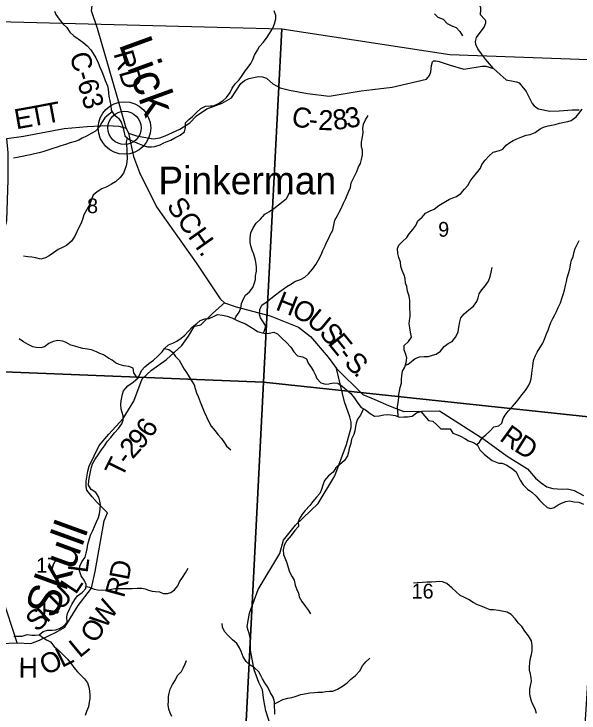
# Model space of a CAD drawing. Extents: x 1624196 to 2029251, y 146837 to 440034.
# Drawn here: x 1890015 to 1898481, y 296690 to 307155 of the extents above; entities that cross this region are included whole.
import ezdxf

# ---------------------------------------------------------------- set-up
doc = ezdxf.new("R2010")
doc.units = 0
for name, color, linetype in [('GM_X_County_Road', 7, 'Continuous'), ('GM_X_County_Road_Text', 7, 'Continuous'), ('GM_X_Minor_River', 7, 'Continuous'), ('GM_X_Minor_River_Text', 7, 'Continuous'), ('GM_X_Section', 7, 'Continuous'), ('GM_X_Section_Text', 7, 'Continuous'), ('GM_X_Township_Road', 7, 'Continuous'), ('GM_X_Township_Road_Text', 7, 'Continuous'), ('GM_X_Township_ROW', 7, 'Continuous'), ('GM_X_Unincorporated', 7, 'Continuous'), ('GM_X_Unincorporated_Location', 7, 'Continuous'), ('GM_X_Unincorporated_Text', 7, 'Continuous')]:
    doc.layers.add(name, color=color, linetype=linetype)

msp = doc.modelspace()

# ---------------------------------------------------------------- linework, layer by layer
at = {"layer": 'GM_X_County_Road'}
for points in [[(1891696, 305445), (1891562, 305918), (1891267, 306939), (1891178, 307201), (1891201, 307396), (1891186, 307403), (1890941, 307517), (1890564, 307657), (1890263, 307791), (1889453, 308436)], [(1895386, 306025), (1895387, 306025), (1895679, 306059), (1896194, 306178), (1896239, 306236), (1896263, 306288), (1896269, 306384), (1896287, 306437), (1896302, 306454), (1896334, 306452), (1896386, 306445), (1896548, 306390), (1896756, 306331), (1897031, 306372), (1897085, 306373), (1897197, 306337), (1897299, 306249), (1897391, 306167), (1897494, 306150), (1897544, 306139), (1897583, 306122), (1897606, 306100), (1897688, 305996), (1897779, 305816), (1897810, 305781), (1897836, 305758), (1897873, 305736), (1898042, 305700), (1898184, 305706), (1898380, 305719), (1898484, 305721)], [(1891731, 305370), (1891849, 305329), (1892103, 305285), (1892202, 305299), (1892283, 305333), (1892501, 305430), (1892648, 305527), (1892752, 305632), (1892904, 305736), (1893134, 305821), (1893275, 305900), (1893339, 305999), (1893414, 306113), (1893469, 306160), (1893532, 306187), (1893681, 306221), (1893739, 306212), (1893801, 306194), (1893896, 306110), (1894001, 306051), (1894145, 306013), (1894414, 305965), (1894736, 305923), (1895215, 306005), (1895386, 306025)], [(1889907, 305290), (1890160, 305327), (1890767, 305441), (1891111, 305469), (1891418, 305485), (1891586, 305475), (1891696, 305445)], [(1891696, 305445), (1891731, 305370), (1891807, 305022), (1891898, 304780), (1892152, 304270), (1892745, 303431), (1893105, 302891), (1893167, 302829), (1893346, 302771), (1893852, 302634), (1894277, 302464), (1894460, 302327), (1894724, 302015), (1894849, 301846), (1895240, 301459), (1895423, 301381), (1895624, 301295), (1895857, 301202), (1896390, 301214), (1897055, 300792), (1897404, 300535), (1897709, 300344), (1897827, 300208), (1897913, 300134), (1897999, 300074), (1898089, 300052), (1898226, 300042), (1898310, 300048), (1898407, 300020), (1898547, 299946)]]:
    msp.add_lwpolyline(points, dxfattribs=at)
at = {"layer": 'GM_X_Minor_River'}
for points in [[(1890625, 307197), (1890645, 307146), (1890693, 307078), (1890750, 307004), (1890806, 306953), (1890850, 306885), (1890912, 306830), (1890976, 306784), (1891046, 306733), (1891114, 306679), (1891169, 306617), (1891201, 306564), (1891241, 306498), (1891275, 306426), (1891302, 306359), (1891334, 306293), (1891356, 306227), (1891384, 306158), (1891415, 306080), (1891425, 306028), (1891433, 305976), (1891439, 305926), (1891454, 305857), (1891466, 305785), (1891470, 305715), (1891514, 305650), (1891579, 305596), (1891621, 305536), (1891647, 305467), (1891661, 305399), (1891676, 305331), (1891742, 305278), (1891812, 305246), (1891864, 305222), (1891916, 305203), (1891968, 305181), (1892018, 305167), (1892074, 305167), (1892128, 305172), (1892207, 305196), (1892259, 305226), (1892309, 305246), (1892367, 305268), (1892427, 305299), (1892504, 305343), (1892568, 305393), (1892586, 305457), (1892585, 305527), (1892635, 305575), (1892691, 305621), (1892754, 305687), (1892816, 305739), (1892884, 305774), (1892954, 305782), (1893004, 305782), (1893081, 305814), (1893151, 305861), (1893201, 305907), (1893254, 305979), (1893284, 306045), (1893330, 306111), (1893391, 306169), (1893435, 306233), (1893484, 306307), (1893522, 306359), (1893566, 306413), (1893592, 306473), (1893621, 306539), (1893665, 306613), (1893693, 306667), (1893756, 306735), (1893808, 306809), (1893845, 306863), (1893893, 306941), (1893919, 307009), (1893938, 307085), (1893938, 307135), (1893912, 307201)], [(1896314, 307156), (1896366, 307108), (1896446, 307077), (1896505, 307013), (1896587, 306972), (1896639, 306954), (1896693, 306894), (1896737, 306827)], [(1897291, 305111), (1897339, 305129), (1897391, 305191), (1897443, 305231), (1897493, 305263), (1897551, 305287), (1897625, 305315), (1897689, 305341), (1897749, 305351), (1897824, 305383), (1897898, 305435), (1897950, 305461), (1898020, 305479), (1898070, 305493), (1898124, 305501), (1898190, 305523), (1898256, 305535), (1898312, 305547), (1898364, 305563), (1898436, 305617), (1898480, 305667), (1898528, 305729)], [(1891486, 305691), (1891444, 305657), (1891377, 305601), (1891331, 305529), (1891294, 305461), (1891236, 305399), (1891184, 305373), (1891102, 305328), (1891037, 305298), (1890987, 305268), (1890933, 305248), (1890857, 305224), (1890789, 305203), (1890718, 305179), (1890664, 305163), (1890596, 305143), (1890522, 305118), (1890464, 305098), (1890393, 305076), (1890325, 305060), (1890261, 305045), (1890209, 305035), (1890137, 305023), (1890065, 305008), (1890008, 304996)], [(1893755, 302377), (1893771, 302416), (1893791, 302480), (1893749, 302544), (1893711, 302608), (1893694, 302659), (1893700, 302729), (1893730, 302795), (1893795, 302839), (1893865, 302894), (1893933, 302952), (1893996, 303000), (1894048, 303034), (1894104, 303074), (1894162, 303110), (1894231, 303153), (1894309, 303181), (1894375, 303215), (1894427, 303267), (1894490, 303337), (1894536, 303403), (1894577, 303475), (1894619, 303551), (1894643, 303613), (1894676, 303683), (1894700, 303735), (1894730, 303799), (1894753, 303849), (1894791, 303917), (1894809, 303995), (1894822, 304067), (1894864, 304137), (1894886, 304187), (1894919, 304245), (1894953, 304321), (1894987, 304393), (1895008, 304443), (1895034, 304501), (1895056, 304555), (1895069, 304627), (1895101, 304697), (1895125, 304747), (1895151, 304797), (1895176, 304867), (1895206, 304919), (1895224, 304975), (1895237, 305048), (1895235, 305118), (1895221, 305168), (1895223, 305238), (1895236, 305314), (1895248, 305380), (1895244, 305439), (1895251, 305507), (1895283, 305569), (1895321, 305637)], [(1891709, 305305), (1891694, 305235), (1891706, 305134), (1891707, 305078), (1891713, 305002), (1891705, 304936), (1891694, 304882), (1891676, 304826), (1891654, 304774), (1891604, 304706), (1891537, 304644), (1891479, 304608), (1891407, 304566), (1891334, 304538), (1891260, 304493), (1891200, 304441), (1891173, 304367), (1891147, 304299), (1891107, 304229), (1891060, 304149), (1891040, 304077), (1891016, 304011), (1890989, 303957), (1890925, 303829), (1890876, 303755), (1890800, 303687), (1890750, 303665), (1890679, 303627), (1890609, 303581), (1890541, 303534), (1890487, 303504), (1890418, 303482), (1890344, 303502), (1890282, 303513), (1890222, 303517), (1890158, 303527)], [(1895769, 301127), (1895772, 301151), (1895766, 301203), (1895763, 301276), (1895773, 301340), (1895781, 301408), (1895782, 301460), (1895790, 301510), (1895802, 301564), (1895820, 301626), (1895823, 301690), (1895825, 301740), (1895837, 301809), (1895873, 301869), (1895890, 301935), (1895900, 302005), (1895888, 302059), (1895861, 302125), (1895861, 302191), (1895927, 302253), (1895970, 302317), (1895958, 302391), (1895948, 302456), (1895936, 302518), (1895943, 302568), (1895949, 302624), (1895949, 302684), (1895947, 302734), (1895948, 302799), (1895944, 302865), (1895934, 302929), (1895913, 303007), (1895901, 303073), (1895879, 303126), (1895877, 303194), (1895860, 303244), (1895832, 303316), (1895810, 303373), (1895804, 303441), (1895781, 303511), (1895767, 303571), (1895761, 303642), (1895781, 303694), (1895834, 303748), (1895900, 303809), (1895936, 303865), (1895993, 303927), (1896035, 303989), (1896066, 304059), (1896130, 304113), (1896182, 304175), (1896252, 304209), (1896309, 304233), (1896379, 304290), (1896479, 304346), (1896540, 304384), (1896590, 304404), (1896646, 304421), (1896708, 304469), (1896765, 304533), (1896813, 304585), (1896851, 304653), (1896894, 304711), (1896952, 304779), (1897006, 304845), (1897027, 304901), (1897073, 304965), (1897131, 305027), (1897196, 305087), (1897291, 305111)], [(1893322, 302583), (1893341, 302622), (1893389, 302690), (1893416, 302750), (1893424, 302820), (1893452, 302892), (1893483, 302944), (1893543, 302996), (1893593, 303058), (1893618, 303128), (1893632, 303180), (1893636, 303234), (1893648, 303305), (1893649, 303369), (1893637, 303439), (1893629, 303491), (1893608, 303557), (1893584, 303618), (1893562, 303686), (1893554, 303736), (1893553, 303806), (1893563, 303880), (1893597, 303954), (1893644, 304024), (1893708, 304084), (1893774, 304156), (1893843, 304198), (1893911, 304244), (1893977, 304298), (1894046, 304355), (1894098, 304393), (1894140, 304469), (1894161, 304533)], [(1897280, 300987), (1897325, 301031), (1897344, 301099), (1897374, 301151), (1897418, 301207), (1897486, 301277), (1897542, 301347), (1897582, 301399), (1897626, 301452), (1897680, 301520), (1897722, 301588), (1897748, 301644), (1897763, 301694), (1897775, 301768), (1897781, 301818), (1897789, 301878), (1897795, 301930), (1897803, 301984), (1897827, 302040), (1897855, 302090), (1897893, 302155), (1897939, 302229), (1897961, 302289), (1897994, 302369), (1898016, 302421), (1898038, 302481), (1898058, 302537), (1898086, 302595), (1898116, 302649), (1898144, 302701), (1898170, 302759), (1898204, 302832), (1898228, 302912), (1898247, 302968), (1898263, 303022), (1898279, 303090), (1898293, 303148), (1898305, 303204), (1898325, 303268), (1898341, 303334), (1898351, 303400), (1898369, 303471), (1898391, 303525), (1898407, 303593), (1898422, 303643), (1898458, 303713), (1898484, 303763)], [(1895881, 301900), (1895920, 301912), (1895972, 301952), (1896024, 301996), (1896093, 302022), (1896161, 302028), (1896225, 302025), (1896287, 302045), (1896339, 302061), (1896407, 302105), (1896462, 302179), (1896520, 302222), (1896578, 302252), (1896633, 302324), (1896669, 302396), (1896681, 302464), (1896694, 302546), (1896710, 302607), (1896760, 302668), (1896831, 302726), (1896899, 302780), (1896952, 302852), (1896970, 302908), (1896984, 302966), (1897026, 303026), (1897079, 303092), (1897125, 303156), (1897149, 303224), (1897162, 303290), (1897180, 303360)], [(1892038, 301922), (1892104, 301970), (1892173, 302030), (1892237, 302096), (1892271, 302148), (1892332, 302202), (1892404, 302234), (1892454, 302257), (1892518, 302301), (1892575, 302345), (1892631, 302405), (1892683, 302465), (1892754, 302523), (1892806, 302565), (1892874, 302590), (1892938, 302598), (1893015, 302632), (1893065, 302654), (1893137, 302645), (1893207, 302631), (1893277, 302606), (1893347, 302570), (1893419, 302540), (1893483, 302517), (1893551, 302477), (1893613, 302438), (1893666, 302404), (1893732, 302382), (1893787, 302370), (1893841, 302379), (1893909, 302393), (1893961, 302365), (1894027, 302304), (1894098, 302236), (1894162, 302167), (1894210, 302099), (1894264, 302038), (1894336, 302020), (1894398, 301990), (1894424, 301925), (1894475, 301859), (1894505, 301807), (1894531, 301750), (1894553, 301700), (1894613, 301634), (1894681, 301611), (1894731, 301619), (1894799, 301631), (1894869, 301627), (1894931, 301584), (1894997, 301530), (1895060, 301475), (1895116, 301405), (1895168, 301330), (1895218, 301264), (1895284, 301230), (1895350, 301173), (1895416, 301133), (1895488, 301140), (1895558, 301154), (1895608, 301160), (1895662, 301156), (1895724, 301143), (1895790, 301119), (1895858, 301123), (1895912, 301122), (1895982, 301134), (1896045, 301182), (1896111, 301202), (1896169, 301133), (1896224, 301071), (1896291, 301061), (1896352, 301004), (1896408, 300946), (1896548, 300945), (1896588, 300879), (1896644, 300860), (1896706, 300836), (1896770, 300800), (1896826, 300767), (1896900, 300739), (1896962, 300701), (1896994, 300632), (1897062, 300566), (1897113, 300521), (1897181, 300471), (1897278, 300432)], [(1891867, 301701), (1891849, 301723), (1891811, 301785), (1891803, 301851), (1891735, 301878), (1891661, 301886), (1891589, 301905), (1891537, 301933), (1891485, 301971), (1891431, 302004), (1891357, 302050), (1891303, 302072), (1891251, 302095), (1891179, 302125), (1891117, 302139), (1891049, 302146), (1890991, 302162), (1890925, 302180), (1890869, 302197), (1890799, 302237), (1890745, 302259), (1890671, 302266), (1890603, 302250), (1890539, 302222), (1890471, 302172), (1890420, 302157), (1890350, 302163), (1890300, 302173), (1890228, 302206), (1890158, 302246), (1890093, 302290)], [(1892270, 302146), (1892335, 302134), (1892389, 302093), (1892437, 302027), (1892491, 301970), (1892566, 301838), (1892600, 301788), (1892640, 301725), (1892668, 301673), (1892717, 301605), (1892729, 301548), (1892749, 301482), (1892777, 301426), (1892806, 301351), (1892836, 301273), (1892864, 301197), (1892902, 301126), (1892931, 301058), (1892971, 300984), (1893029, 300915), (1893069, 300859), (1893123, 300801), (1893168, 300736), (1893200, 300684), (1893262, 300628)], [(1890013, 297842), (1890071, 297839), (1890139, 297841), (1890215, 297865), (1890283, 297856), (1890333, 297856), (1890395, 297858), (1890452, 297910), (1890520, 297930), (1890586, 297931), (1890642, 297937), (1890696, 297953), (1890758, 297989), (1890811, 298050), (1890805, 298129), (1890819, 298179), (1890848, 298245), (1890880, 298315), (1890926, 298391), (1890965, 298445), (1891035, 298493), (1891093, 298552), (1891098, 298615), (1891066, 298681), (1891022, 298743), (1890998, 298817), (1891003, 298886), (1891031, 298952), (1891083, 299024), (1891096, 299084), (1891112, 299150), (1891120, 299218), (1891137, 299268), (1891163, 299350), (1891199, 299424), (1891224, 299484), (1891250, 299552), (1891282, 299616), (1891299, 299672), (1891309, 299740), (1891311, 299809), (1891304, 299859), (1891286, 299923), (1891244, 299989), (1891174, 300036), (1891132, 300100), (1891137, 300170), (1891145, 300226), (1891163, 300302), (1891178, 300371), (1891192, 300421), (1891232, 300489), (1891275, 300555), (1891329, 300628), (1891371, 300690), (1891418, 300760), (1891466, 300814), (1891522, 300882), (1891579, 300948), (1891633, 301018), (1891653, 301072), (1891650, 301138), (1891634, 301191), (1891622, 301241), (1891616, 301311), (1891623, 301365), (1891643, 301465), (1891657, 301515), (1891722, 301587), (1891802, 301641), (1891871, 301705), (1891905, 301767), (1891925, 301819), (1891974, 301871), (1892038, 301922)], [(1895250, 301247), (1895236, 301214), (1895207, 301150), (1895163, 301090), (1895141, 301028), (1895134, 300978), (1895122, 300916), (1895108, 300860), (1895071, 300790), (1895063, 300727), (1895039, 300651), (1895027, 300597), (1895012, 300539), (1894966, 300469), (1894893, 300407), (1894835, 300362), (1894797, 300296), (1894726, 300240), (1894666, 300170), (1894642, 300100), (1894623, 300034), (1894599, 299978), (1894549, 299922), (1894494, 299854), (1894450, 299798), (1894380, 299722), (1894337, 299670), (1894295, 299604), (1894275, 299554), (1894276, 299484), (1894224, 299420), (1894166, 299346), (1894105, 299274), (1894061, 299202), (1894049, 299134), (1894054, 299062), (1894072, 299012), (1894102, 298939), (1894121, 298867), (1894143, 298801), (1894183, 298730), (1894211, 298678), (1894226, 298606), (1894250, 298550), (1894276, 298483), (1894288, 298429), (1894329, 298357), (1894381, 298284), (1894429, 298224), (1894459, 298174)], [(1896950, 300708), (1896990, 300746), (1897031, 300812), (1897083, 300856), (1897145, 300910), (1897202, 300974), (1897280, 300987)], [(1897278, 300432), (1897327, 300428), (1897399, 300400), (1897471, 300356), (1897537, 300299), (1897565, 300247), (1897600, 300177), (1897644, 300105), (1897708, 300041), (1897776, 299995), (1897840, 299937), (1897890, 299876), (1897940, 299826), (1898004, 299768), (1898056, 299750), (1898106, 299766), (1898166, 299804), (1898216, 299832), (1898284, 299856), (1898336, 299864), (1898408, 299852), (1898476, 299844), (1898546, 299818)], [(1891096, 298584), (1891148, 298574), (1891218, 298546), (1891270, 298536), (1891342, 298531), (1891392, 298533), (1891454, 298539), (1891526, 298554), (1891592, 298552), (1891642, 298556), (1891784, 298555), (1891859, 298561), (1891931, 298557), (1891981, 298548), (1892033, 298530), (1892085, 298514), (1892135, 298511), (1892195, 298503), (1892249, 298481), (1892317, 298477), (1892367, 298496), (1892421, 298536), (1892472, 298596), (1892496, 298652), (1892542, 298718), (1892587, 298790), (1892627, 298858)], [(1897272, 298225), (1897201, 298233), (1897151, 298235), (1897099, 298254), (1897029, 298282), (1896961, 298307), (1896895, 298343), (1896827, 298391), (1896756, 298426), (1896700, 298448), (1896634, 298507), (1896582, 298557), (1896500, 298627), (1896436, 298652), (1896386, 298658), (1896336, 298656), (1896270, 298647), (1896202, 298647), (1896136, 298645), (1896063, 298640), (1896001, 298634)], [(1897842, 296683), (1897822, 296751), (1897794, 296807), (1897768, 296865), (1897752, 296921), (1897746, 296973), (1897742, 297045), (1897752, 297096), (1897770, 297166), (1897762, 297218), (1897753, 297278), (1897741, 297328), (1897739, 297378), (1897743, 297444), (1897755, 297512), (1897769, 297566), (1897779, 297622), (1897781, 297701), (1897769, 297771), (1897725, 297845), (1897671, 297913), (1897623, 297983), (1897573, 298035), (1897524, 298100), (1897466, 298166), (1897406, 298200), (1897272, 298225)], [(1893925, 296671), (1893924, 296723), (1893920, 296783), (1893918, 296855), (1893898, 296925), (1893861, 296990), (1893817, 297076), (1893775, 297140), (1893739, 297203), (1893714, 297253), (1893682, 297305), (1893620, 297366), (1893554, 297404), (1893492, 297463), (1893448, 297533), (1893421, 297609), (1893393, 297666), (1893353, 297730), (1893291, 297784), (1893216, 297859), (1893168, 297909), (1893140, 297977), (1893132, 298030)], [(1890396, 297858), (1890431, 297830), (1890503, 297787), (1890563, 297757), (1890617, 297688), (1890687, 297626), (1890754, 297562), (1890810, 297499), (1890868, 297437), (1890912, 297370), (1890968, 297306), (1891015, 297254), (1891073, 297201), (1891117, 297141), (1891137, 297075), (1891145, 297024), (1891150, 296954), (1891150, 296904), (1891144, 296850), (1891132, 296784), (1891103, 296710), (1891083, 296654)], [(1892379, 296638), (1892355, 296692), (1892333, 296748), (1892326, 296810), (1892330, 296868), (1892328, 296937), (1892338, 296987), (1892355, 297049), (1892389, 297119), (1892435, 297187), (1892466, 297249), (1892524, 297309), (1892548, 297359), (1892579, 297425), (1892601, 297475)], [(1893919, 296825), (1893970, 296851), (1894042, 296891), (1894117, 296910), (1894179, 296924), (1894241, 296942), (1894315, 296966), (1894397, 296981), (1894450, 296993), (1894518, 296999), (1894568, 297000), (1894638, 297004), (1894690, 297012), (1894740, 297016), (1894792, 297019), (1894864, 297045), (1894935, 297091), (1895007, 297143), (1895059, 297189), (1895130, 297252), (1895196, 297322), (1895239, 297396), (1895285, 297458), (1895347, 297510)]]:
    msp.add_lwpolyline(points, dxfattribs=at)
at = {"layer": 'GM_X_Section'}
for points in [[(1888807, 307068), (1894027, 306932), (1893753, 301644), (1888361, 301857), (1888473, 304385)], [(1899176, 306456), (1898859, 301100), (1893753, 301644), (1894027, 306932), (1896544, 306549)], [(1888361, 301857), (1893753, 301644), (1893465, 295977), (1888046, 296301)], [(1893753, 301644), (1898859, 301100), (1898509, 295562), (1893465, 295977)]]:
    msp.add_lwpolyline(points, close=True, dxfattribs=at)
at = {"layer": 'GM_X_Township_Road'}
for points in [[(1897197, 306337), (1897079, 306481), (1897020, 306558), (1896963, 306633), (1896937, 306698), (1896932, 306744), (1896946, 306803), (1896968, 306839), (1897020, 306901), (1897059, 306958), (1897086, 307022), (1897084, 307046), (1897075, 307066), (1897065, 307076), (1897006, 307141), (1897011, 307225), (1897012, 307245), (1897002, 307272), (1896990, 307292), (1896924, 307341), (1896804, 307494)], [(1891097, 300092), (1891097, 300102), (1891097, 300162), (1891120, 300312), (1891144, 300387), (1891290, 300694), (1891435, 300863), (1891649, 301099), (1891811, 301359), (1891935, 301691), (1892078, 301823), (1892300, 301983), (1892530, 302190), (1892630, 302333), (1892708, 302467), (1892723, 302480), (1892748, 302487), (1892815, 302503), (1892996, 302674), (1893167, 302829)], [(1893901, 296379), (1893789, 296722), (1893761, 296880), (1893739, 297037), (1893683, 297146), (1893615, 297336), (1893559, 297631), (1893559, 297790), (1893538, 297886), (1893522, 297923), (1893508, 297981), (1893512, 298017), (1893544, 298185), (1893673, 298540), (1893999, 299080), (1894052, 299278), (1894232, 299502), (1894575, 299826), (1894821, 300242), (1894996, 300709), (1895069, 300965), (1895066, 301046), (1895047, 301124), (1894966, 301348), (1894849, 301846)], [(1889041, 296741), (1889041, 296917), (1889056, 296949), (1889729, 297708), (1889757, 297721), (1889773, 297727), (1889802, 297732), (1890063, 297740), (1890266, 297730), (1890399, 297782), (1890649, 297900), (1890779, 297976), (1890978, 298301), (1891176, 298558), (1891233, 298806), (1891369, 299566), (1891416, 299687), (1891262, 299840), (1891188, 299927), (1891106, 300026), (1891097, 300081), (1891097, 300092)]]:
    msp.add_lwpolyline(points, dxfattribs=at)
at = {"layer": 'GM_X_Township_ROW'}
msp.add_lwpolyline([(1890063, 297740), (1889771, 298630), (1889568, 299058), (1889478, 299644), (1889366, 300028), (1889118, 300411), (1889050, 300749), (1889027, 301268), (1889118, 301877), (1889230, 302350), (1889478, 302981), (1889726, 303342), (1889907, 304064), (1889929, 304673), (1889929, 305078), (1889907, 305290)], dxfattribs=at)
at = {"layer": 'GM_X_Unincorporated'}
for radius in [393, 249]:
    msp.add_circle((1891671, 305449), radius, dxfattribs=at)
at = {"layer": 'GM_X_Unincorporated_Location'}
msp.add_line((1891671, 305449), (1891671, 305449), dxfattribs=at)

# ---------------------------------------------------------------- texts
at = {"layer": 'GM_X_County_Road_Text'}
for s, rotation, p in [('C-63', 286.0404, (1890845, 306541)), ('RD', 286.0805, (1891504, 306563)), ('T', 10.6725, (1890495, 305509)), ('E', 9.9476, (1890049, 305428)), ('T', 10.6417, (1890274, 305467)), ('C', 349.8858, (1894160, 305483)), ('2', 357.9462, (1894571, 305420)), ('8', 7.5264, (1894810, 305416)), ('3', 9.4114, (1895004, 305442)), ('-', 352.9395, (1894420, 305437)), ('SCH.', 305.2477, (1892292, 304280)), ('H', 338.3021, (1893920, 302734)), ('O', 334.2056, (1894160, 302638)), ('U', 320.3372, (1894381, 302534)), ('S', 310.7528, (1894575, 302374)), ('E', 309.1658, (1894706, 302223)), ('-', 306.7138, (1894845, 302051)), ('S', 314.6276, (1894949, 301918)), ('.', 315.6831, (1895095, 301770)), ('R', 323.8249, (1897275, 300781)), ('D', 327.822, (1897493, 300623))]:
    msp.add_text(s, height=300, rotation=rotation, dxfattribs=at).set_placement(p)
at = {"layer": 'GM_X_Minor_River_Text'}
for s, rotation, p in [('Lick', 289.9982, (1891582, 306705)), ('Skull', 69.9991, (1890640, 298084))]:
    msp.add_text(s, height=500, rotation=rotation, dxfattribs=at).set_placement(p)
at = {"layer": 'GM_X_Section_Text'}
for s, p in [('8', (1891111, 304173)), ('9', (1896371, 303821)), ('17', (1890348, 298792)), ('16', (1895973, 298404))]:
    msp.add_text(s, height=221, rotation=0, dxfattribs=at).set_placement(p)
at = {"layer": 'GM_X_Township_Road_Text'}
for s, rotation, p in [('6', 56.2007, (1892067, 300792)), ('9', 48.4061, (1891917, 300619)), ('2', 47.9377, (1891792, 300480)), ('T', 63.8796, (1891633, 300197)), ('-', 53.789, (1891724, 300387)), ('L', 82.3641, (1891117, 298777)), ('D', 79.3025, (1891734, 298666)), ('R', 74.7606, (1891663, 298403)), ('U', 44.3113, (1890708, 298215)), ('L', 56.2449, (1890940, 298452)), ('K', 42.8254, (1890508, 298030)), ('W', 56.2624, (1891382, 297937)), ('S', 42.8055, (1890360, 297892)), ('O', 56.0961, (1891235, 297717)), ('L', 39.4764, (1890998, 297505)), ('L', 26.444, (1890734, 297364)), ('O', 24.9197, (1890487, 297249)), ('H', 359.9089, (1890085, 297219))]:
    msp.add_text(s, height=300, rotation=rotation, dxfattribs=at).set_placement(p)
at = {"layer": 'GM_X_Unincorporated_Text'}
msp.add_text('Pinkerman', height=417, rotation=0, dxfattribs=at).set_placement((1892178, 304454))

doc.saveas('drawing.dxf')
